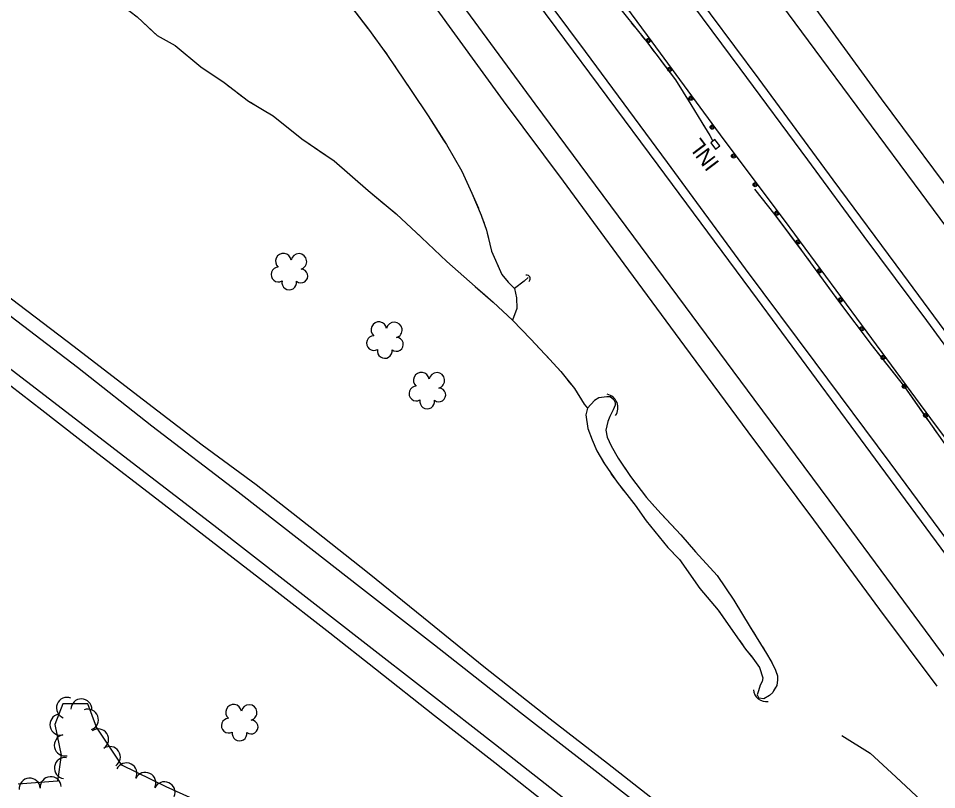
# Model space of a CAD drawing. Extents: x 353423 to 364002, y 127000 to 201942.
# Drawn here: x 359114.8 to 359462, y 132214.1 to 132505.9 of the extents above; entities that cross this region are included whole.
import ezdxf

# ---------------------------------------------------------------- set-up
doc = ezdxf.new("R2010")
doc.units = 0
for name, color, linetype in [('E_DTM_SlopeBottom', 7, 'Continuous'), ('E_DTM_SlopeTop', 7, 'Continuous'), ('E_FEN_Generic', 7, 'Continuous'), ('E_MISCPROP', 7, 'Continuous'), ('E_STRUCT_WingWall', 7, 'Continuous')]:
    doc.layers.add(name, color=color, linetype=linetype)

msp = doc.modelspace()

# ---------------------------------------------------------------- linework, layer by layer
at = {"layer": 'E_DTM_SlopeBottom'}
msp.add_lwpolyline([(359378.4, 132456.37), (359379.99, 132457.59), (359378.17, 132459.97), (359376.58, 132458.75), (359378.4, 132456.37)], dxfattribs=at)
for centre, major_axis, ratio, start_param, end_param in [((359305.94, 132406.81), (2.25, 1.21), 0.655809, 5.356084, 7.210314), ((359335.71, 132358.33), (5.43, 2.16), 0.925323, 5.356084, 7.210314), ((359396.99, 132251.56), (3.48, -2.74), 0.891301, 3.785288, 5.639518)]:
    msp.add_ellipse(centre, major_axis=major_axis, ratio=ratio, start_param=start_param, end_param=end_param, dxfattribs=at)
at = {"layer": 'E_DTM_SlopeTop'}
for points in [[(359474.16, 132252.13), (359447.44, 132288.27), (359421.33, 132323.61), (359393.02, 132361.87), (359367.01, 132396.88), (359341.66, 132431.05), (359310.22, 132473.47), (359284.33, 132508.7), (359257.38, 132544.78), (359228.53, 132583.99), (359196.32, 132627.31), (359174.81, 132656.31)], [(359263.38, 132654.75), (359286.04, 132624.28), (359310.67, 132591.18), (359333, 132560.77), (359362.79, 132520.43), (359387.54, 132486.88), (359413.22, 132452.38), (359434.5, 132423.37), (359458.15, 132391.51), (359482.94, 132357.62)], [(359266.31, 132656.28), (359289.8, 132624.64), (359318.05, 132586.48), (359345.32, 132549.51), (359367.21, 132520), (359394.7, 132482.86), (359422.79, 132444.71), (359449.12, 132409.2), (359470.8, 132379.85)], [(359296.04, 132656.2), (359327.36, 132613.62), (359357.21, 132573.34), (359387.83, 132532.04), (359420.96, 132487.16), (359453.44, 132443.29), (359480.05, 132407.27), (359517.09, 132357.33), (359543.42, 132321.88), (359571.35, 132284.17), (359599.99, 132245.46), (359627.75, 132207.82), (359655.85, 132169.95), (359684.1, 132131.8), (359713.89, 132091.57), (359740.72, 132055.1), (359769.42, 132016.5), (359798.55, 131977.39), (359823.57, 131943.56), (359849.91, 131908.1), (359879.42, 131867.94), (359910.1, 131826.75), (359934.24, 131793.99), (359949.98, 131772.5)], [(359462.18, 132253.26), (359440.56, 132282.21), (359415.54, 132316.21), (359390.79, 132349.42), (359366.82, 132381.8), (359343.78, 132412.99), (359320.84, 132444.24), (359298.24, 132474.65), (359272.13, 132510.55), (359248.7, 132541.75), (359217.42, 132584.16), (359183.41, 132629.94), (359165.74, 132653.57)], [(359894.52, 131723.73), (359866.32, 131761.93), (359834.77, 131804.35), (359801.8, 131849.06), (359771.18, 131890.36), (359741.61, 131930.36), (359706.83, 131977.37), (359677.25, 132017.15), (359645.21, 132060.41), (359616.57, 132099.29), (359584.47, 132142.49), (359551.44, 132186.98), (359516.16, 132234.78), (359477.26, 132287.18), (359438.91, 132339.08), (359394.26, 132399.62), (359356.73, 132450.28), (359318.1, 132502.23), (359283.37, 132549.19), (359243.7, 132602.83), (359207.65, 132651.41)], [(359475.08, 132296.24), (359444.41, 132337.76), (359416.04, 132375.8), (359389.76, 132411.14), (359360.24, 132451.31), (359329.25, 132493.33), (359297.64, 132535.64), (359266.31, 132578), (359238.66, 132615.31), (359211.44, 132651.89)], [(359309.85, 132653.31), (359335.04, 132619.76), (359362.24, 132582.12), (359391.05, 132543.46), (359417.28, 132507.95), (359441.03, 132475.41), (359472.91, 132432.6)], [(359361.04, 132199.32), (359331.68, 132222.12), (359304.63, 132243.17), (359272.12, 132268.79), (359243.69, 132290.86), (359221.28, 132308.3), (359197.93, 132326.58), (359165.25, 132351.64), (359137.1, 132373.82), (359104.97, 132398.27), (359080.18, 132417.51), (359049.5, 132441.77), (359022.73, 132462.6), (358988.17, 132489.46), (358963.12, 132509.93)], [(359362.14, 132204.68), (359337.58, 132224.04), (359315.83, 132240.8), (359290.71, 132260.61), (359267.98, 132279.05), (359247.45, 132295.75), (359226.87, 132312.05), (359204.62, 132329.38), (359184.24, 132344.4), (359158.24, 132364.38), (359135.83, 132381.6), (359112.2, 132399.66), (359091.28, 132415.7), (359064.84, 132436.35), (359043.48, 132453.05), (359018.19, 132472.64), (358995.41, 132491.36), (358974.05, 132508.23)], [(359129.84, 132359.34), (359105.72, 132377.69), (359074.25, 132402.02), (359040.02, 132428.21), (359020.75, 132442.05), (358995.77, 132459.18), (358965.55, 132479.82), (358940.89, 132495.45), (358934.19, 132499.08), (358928.93, 132500.98), (358924.1, 132502.25), (358914.15, 132503.36), (358906.07, 132503.22), (358894.98, 132501.84), (358886.27, 132498.87), (358875.81, 132494.25)], [(359123.6, 132357.65), (359103.9, 132372.83), (359081.87, 132389.71), (359059.29, 132406.87), (359037.76, 132423.3), (359017.21, 132438.55), (358990.31, 132457.43), (358976.55, 132466.87), (358963.06, 132475.64), (358947.97, 132485.38), (358940.6, 132487.85), (358923, 132492.32), (358914.61, 132494.03), (358905.27, 132495.02), (358896.59, 132495), (358889.12, 132493.97), (358880.58, 132491.78)], [(359478.3, 132080.28), (359457.67, 132097.26), (359436.26, 132114.46), (359411.36, 132133.65), (359385.36, 132153.64), (359361.35, 132172.71), (359342.47, 132187.44), (359319.72, 132204.6), (359294.89, 132224.24), (359272.09, 132242.07), (359249.74, 132259.67), (359232.52, 132273.27), (359211.48, 132289.69), (359190.45, 132305.89), (359167.1, 132324.01), (359144.74, 132341.17), (359123.6, 132357.65)], [(359471.36, 132093.36), (359448.96, 132111.3), (359426.1, 132129.02), (359406.4, 132144.54), (359379.62, 132165.25), (359354.79, 132184.61), (359324.59, 132208.03), (359295.17, 132231), (359270.61, 132250.19), (359244, 132270.84), (359216.07, 132292.68), (359188.64, 132314.02), (359159.38, 132336.48), (359129.84, 132359.34)]]:
    msp.add_lwpolyline(points, dxfattribs=at)
at = {"layer": 'E_FEN_Generic'}
msp.add_lwpolyline([(359196.42, 132203.54), (359170.6, 132215.12), (359153.9, 132223.35), (359144.29, 132237.75), (359141.05, 132246.52), (359131.55, 132246.62), (359128.55, 132238.78), (359130.99, 132227.11), (359129.52, 132217.27), (359114.69, 132216.23)], dxfattribs=at)
for centre, radius, start, end in [((359214.95, 132413.98), 2.97, 8.541, 229.7749), ((359220.81, 132413.88), 2.97, 286.1918, 169.1651), ((359213.11, 132408.93), 2.78, 91.5119, 299.2849), ((359221.58, 132408.41), 2.61, 230.8971, 88.8297), ((359217.19, 132405.94), 2.78, 168.1889, 9.2), ((359251.07, 132388.08), 2.97, 8.541, 229.7749), ((359256.92, 132387.98), 2.97, 286.1918, 169.1651), ((359249.22, 132383.03), 2.78, 91.5119, 299.2849), ((359257.7, 132382.51), 2.61, 230.8971, 88.8297), ((359253.3, 132380.04), 2.78, 168.1889, 9.2), ((359267.12, 132368.98), 2.97, 8.541, 229.7749), ((359272.97, 132368.88), 2.97, 286.1918, 169.1651), ((359265.27, 132363.93), 2.78, 91.5119, 299.2849), ((359273.75, 132363.41), 2.61, 230.8971, 88.8297), ((359269.35, 132360.94), 2.78, 168.1889, 9.2), ((359133.17, 132245.01), 4, 69.1116, 249.0963), ((359138.59, 132244.45), 4, 359.3941, 179.3788), ((359196.14, 132243.36), 2.97, 8.5418, 229.7756), ((359201.99, 132243.26), 2.97, 286.1926, 169.1658), ((359130.71, 132238.69), 4, 101.8337, 281.8184), ((359141.02, 132240.57), 4, 290.3186, 110.3033), ((359194.29, 132238.31), 2.78, 91.5126, 299.2856), ((359202.77, 132237.79), 2.61, 230.8978, 88.8304), ((359132.35, 132230.86), 4, 101.8337, 281.8184), ((359144.89, 132233.08), 4, 303.7129, 123.6976), ((359198.38, 132235.32), 2.78, 168.1897, 9.2007), ((359149.33, 132226.43), 4, 303.7129, 123.6976), ((359132.38, 132222.24), 4, 81.4734, 261.4581), ((359155.58, 132220.19), 4, 333.7721, 153.7568), ((359162.75, 132216.65), 4, 333.7721, 153.7568), ((359119.03, 132214.44), 4, 4.0207, 184.0054), ((359127.01, 132215), 4, 4.0207, 184.0054), ((359170, 132213.09), 4, 335.8541, 155.8388)]:
    msp.add_arc(centre, radius, start, end, dxfattribs=at)
at = {"layer": 'E_MISCPROP'}
msp.add_lwpolyline([(359794.82, 131895.17), (359785.88, 131912.02), (359777.23, 131925.64), (359764.95, 131943.08), (359744.59, 131970.35), (359715.45, 132008.96), (359684.89, 132050.81), (359652.25, 132094.96), (359619.98, 132138.39), (359582.9, 132188.54), (359551.14, 132232.24), (359516.07, 132278.98), (359488.15, 132316.91), (359461.53, 132352.04), (359435.69, 132387.15), (359404.53, 132429.46), (359381.64, 132459.87), (359354.43, 132496.95), (359323.55, 132538.97), (359304.01, 132565.28), (359269, 132611.91), (359258.9, 132624.99)], dxfattribs=at)
msp.add_lwpolyline([(359794.82, 131895.17), (359785.88, 131912.02), (359777.23, 131925.64), (359764.95, 131943.08), (359744.59, 131970.35), (359715.45, 132008.96), (359684.89, 132050.81), (359652.25, 132094.96), (359619.98, 132138.39), (359582.9, 132188.54), (359551.14, 132232.24), (359516.07, 132278.98), (359488.15, 132316.91), (359461.53, 132352.04), (359435.69, 132387.15), (359404.53, 132429.46), (359381.64, 132459.87), (359354.43, 132496.95), (359323.55, 132538.97), (359304.01, 132565.28), (359269, 132611.91), (359258.9, 132624.99)], dxfattribs=at)
for centre, radius in [((359353.04, 132497.51), 0.79), ((359353.02, 132497.54), 0.398), ((359361.07, 132486.57), 0.79), ((359361.04, 132486.61), 0.398), ((359369.09, 132475.64), 0.79), ((359369.07, 132475.67), 0.398), ((359377.11, 132464.7), 0.79), ((359377.09, 132464.74), 0.398), ((359385.21, 132453.81), 0.79), ((359385.19, 132453.85), 0.398), ((359393.37, 132442.97), 0.79), ((359393.34, 132443.01), 0.398), ((359401.52, 132432.14), 0.79), ((359401.5, 132432.17), 0.398), ((359409.59, 132421.25), 0.79), ((359409.57, 132421.28), 0.398), ((359417.64, 132410.33), 0.79), ((359417.61, 132410.36), 0.398), ((359425.68, 132399.41), 0.79), ((359425.66, 132399.44), 0.398), ((359433.73, 132388.49), 0.79), ((359433.7, 132388.52), 0.398), ((359441.76, 132377.56), 0.79), ((359441.74, 132377.6), 0.398), ((359449.8, 132366.64), 0.79), ((359449.78, 132366.67), 0.398), ((359457.84, 132355.71), 0.79), ((359457.81, 132355.75), 0.398)]:
    msp.add_circle(centre, radius, dxfattribs=at)
at = {"layer": 'E_STRUCT_WingWall'}
for points in [[(359223.21, 132651.88), (359231.17, 132641.88), (359240.28, 132629.43), (359251.38, 132616.34), (359263.26, 132603.08), (359275.21, 132586.2), (359283.87, 132573.52), (359293.82, 132561.73), (359302.57, 132552.29), (359312.44, 132543.89), (359318.41, 132539.37), (359328.24, 132527.58), (359339.88, 132512.42), (359351.85, 132497.6), (359363.22, 132482.62), (359369.07, 132473.32), (359373.23, 132466.42), (359376.18, 132461.49), (359377.33, 132459.42)], [(359229.05, 132524.84), (359231.39, 132521.79), (359239.14, 132512.19), (359246.95, 132502.02)], [(359143.56, 132518.52), (359145.03, 132517.16), (359151.77, 132512.52), (359159.66, 132506.37), (359166.15, 132500.42)], [(359239.14, 132512.19), (359247.15, 132501.75), (359254.12, 132492.22), (359257.51, 132487.17), (359263.48, 132478.2), (359269.67, 132468.95), (359276.63, 132458.19), (359282.42, 132448.11), (359286.23, 132439.77), (359289.81, 132431.44), (359291.75, 132425.74), (359293.62, 132417.82), (359297.59, 132408.93), (359299.95, 132406.01), (359302.37, 132403.65), (359303.17, 132400.19), (359303.24, 132396.07), (359301.64, 132391.64)], [(359159.66, 132506.37), (359167.27, 132499.39), (359174.07, 132495.64), (359183.73, 132487.47), (359192.57, 132481.59), (359201.84, 132474.47), (359211.14, 132469.03), (359221.89, 132460.23), (359234.22, 132451.92), (359247.07, 132440.76), (359257.66, 132431.91), (359267.19, 132422.96), (359276.72, 132413.84), (359287.53, 132404.43), (359294.26, 132398.46), (359301.64, 132391.64), (359308.58, 132384.44), (359315.57, 132376.96), (359319.86, 132372.3), (359325.02, 132365.84), (359328.74, 132359.9), (359329.92, 132358.44)], [(359346.53, 132504.19), (359347.79, 132502.64)], [(359166.15, 132500.42), (359167.27, 132499.39), (359174.07, 132495.64), (359183.73, 132487.47), (359189.61, 132483.56)], [(359249.31, 132498.79), (359250.49, 132497.18)], [(359350.3, 132499.52), (359351.56, 132497.97)], [(359252.85, 132493.95), (359254.03, 132492.33)], [(359353.98, 132494.79), (359355.19, 132493.2)], [(359256.27, 132489.02), (359257.39, 132487.36)], [(359357.61, 132490.01), (359363.22, 132482.62), (359369.07, 132473.32), (359373.23, 132466.42), (359373.58, 132465.84)], [(359192.92, 132481.32), (359194.51, 132480.1)], [(359259.6, 132484.03), (359263.48, 132478.2), (359269.67, 132468.95), (359275.57, 132459.83)], [(359197.68, 132477.67), (359199.27, 132476.45)], [(359202.49, 132474.09), (359204.22, 132473.08)], [(359207.67, 132471.06), (359211.14, 132469.03), (359221.89, 132460.23), (359231.09, 132454.03)], [(359373.58, 132465.84), (359376.18, 132461.49), (359377.33, 132459.42)], [(359275.57, 132459.83), (359276.63, 132458.19), (359282.42, 132448.11), (359286.23, 132439.77), (359288.7, 132434.02)], [(359231.09, 132454.03), (359234.22, 132451.92), (359247.07, 132440.76), (359253.36, 132435.5)], [(359393.16, 132441.28), (359400.85, 132431.51), (359411.93, 132416.7), (359424.94, 132398.91), (359437.67, 132382.02), (359449.8, 132366.42), (359467.46, 132341.35)], [(359393.16, 132441.28), (359400.85, 132431.51), (359410.78, 132418.24)], [(359256.43, 132432.93), (359257.66, 132431.91), (359257.95, 132431.63)], [(359260.87, 132428.9), (359262.32, 132427.53)], [(359290.2, 132430.31), (359290.84, 132428.42)], [(359265.24, 132424.79), (359266.7, 132423.42)], [(359292.02, 132424.6), (359292.48, 132422.65)], [(359269.59, 132420.66), (359276.72, 132413.84), (359287.53, 132404.43), (359291.12, 132401.24)], [(359293.4, 132418.76), (359293.62, 132417.82), (359294.04, 132416.88)], [(359413.16, 132415.02), (359414.34, 132413.41)], [(359295.67, 132413.22), (359297.59, 132408.93), (359299.95, 132406.01), (359302.37, 132403.65), (359303.17, 132400.19), (359303.24, 132396.07), (359301.64, 132391.64)], [(359416.7, 132410.18), (359417.88, 132408.57)], [(359307.49, 132407.77), (359305.98, 132406.4), (359302.37, 132403.65)], [(359307.49, 132407.77), (359305.98, 132406.4), (359302.37, 132403.65)], [(359420.24, 132405.34), (359421.42, 132403.72)], [(359291.12, 132401.24), (359294.26, 132398.46), (359301.64, 132391.64), (359308.58, 132384.44), (359311.83, 132380.96)], [(359423.78, 132400.49), (359424.94, 132398.91), (359437.67, 132382.02), (359441.28, 132377.37)], [(359314.56, 132378.04), (359315.57, 132376.96), (359315.92, 132376.58)], [(359441.28, 132377.37), (359449.8, 132366.42), (359458.51, 132354.05)], [(359318.63, 132373.63), (359319.86, 132372.3), (359319.98, 132372.15)], [(359322.47, 132369.03), (359323.72, 132367.47)], [(359326.04, 132364.21), (359328.74, 132359.9), (359329.92, 132358.44)], [(359339.92, 132361.56), (359338.48, 132362.69), (359337.32, 132362.71), (359334.31, 132362.29), (359332.57, 132361.36), (359329.92, 132358.44), (359329.28, 132355.83), (359330.12, 132350.7), (359331.69, 132346.4), (359333.54, 132342.21), (359336.38, 132337.33), (359341.15, 132330.38), (359348.01, 132321.68), (359352.12, 132315.79), (359360.36, 132305.69), (359364.71, 132301.13), (359372.44, 132290.19), (359379.41, 132282), (359385.78, 132272.8), (359389.73, 132267.3), (359392.53, 132263.88), (359395, 132260.34), (359396.29, 132256.43), (359396.05, 132254.99), (359395.26, 132253.66), (359394.62, 132251.5), (359394.16, 132249.94), (359394.76, 132248.71)], [(359339.92, 132361.56), (359338.48, 132362.69), (359337.32, 132362.71), (359334.31, 132362.29), (359332.57, 132361.36), (359329.92, 132358.44), (359329.28, 132355.83), (359330.12, 132350.7), (359331.69, 132346.4), (359333.54, 132342.21), (359333.54, 132342.2)], [(359339.92, 132361.56), (359340.47, 132360.56), (359340.4, 132359.55), (359339.71, 132357.73), (359338.46, 132355.24), (359337.6, 132353.3), (359336.96, 132350.07), (359337.43, 132347.4), (359338.95, 132344.1), (359341.52, 132339.45), (359346.18, 132332.61), (359352.27, 132324.64), (359357.72, 132318.52), (359365.31, 132310.48), (359370.86, 132304.07), (359379.06, 132295.08), (359385.31, 132285.77), (359391.54, 132275.52), (359395.37, 132269.3), (359397.61, 132265.66), (359399.25, 132262.86), (359400.95, 132259.67), (359401.81, 132257.15), (359401.79, 132255.59), (359401.55, 132253.54), (359400.36, 132251.43), (359400.02, 132250.88), (359398.78, 132249.73), (359396.6, 132248.41), (359394.76, 132248.71)], [(359339.92, 132361.56), (359340.47, 132360.56), (359340.4, 132359.55), (359339.71, 132357.73), (359338.46, 132355.24), (359337.6, 132353.3), (359336.96, 132350.07), (359337.43, 132347.4), (359338.95, 132344.1), (359341.52, 132339.45), (359344.36, 132335.28)], [(359460.81, 132350.78), (359461.96, 132349.15)], [(359335.55, 132338.74), (359336.38, 132337.33), (359336.59, 132337.03)], [(359338.85, 132333.73), (359339.98, 132332.08)], [(359346.64, 132332), (359347.86, 132330.41)], [(359342.35, 132328.86), (359343.59, 132327.29)], [(359350.29, 132327.24), (359351.5, 132325.65)], [(359346.06, 132324.15), (359348.01, 132321.68), (359352.12, 132315.79), (359360.36, 132305.69), (359364.25, 132301.61)], [(359354.09, 132322.6), (359355.42, 132321.1)], [(359358.09, 132318.12), (359365.31, 132310.48), (359370.86, 132304.07), (359377.6, 132296.68)], [(359364.25, 132301.61), (359364.71, 132301.13), (359372.44, 132290.19), (359379.41, 132282), (359381.79, 132278.56)], [(359377.6, 132296.68), (359379.06, 132295.08), (359385.31, 132285.77), (359391.54, 132275.52), (359393.44, 132272.43)], [(359384.07, 132275.27), (359385.21, 132273.62)], [(359387.53, 132270.36), (359388.69, 132268.74)], [(359395.54, 132269.02), (359396.59, 132267.32)], [(359391.14, 132265.58), (359392.4, 132264.03)], [(359398.65, 132263.89), (359399.25, 132262.86), (359399.63, 132262.15)], [(359394.71, 132260.76), (359395, 132260.34), (359396.29, 132256.43), (359396.05, 132254.99), (359395.26, 132253.66), (359394.62, 132251.5), (359394.16, 132249.94), (359394.76, 132248.71)], [(359401.33, 132258.54), (359401.81, 132257.15), (359401.8, 132256.62)], [(359401.1, 132252.75), (359400.36, 132251.43), (359400.02, 132250.88), (359398.78, 132249.73), (359396.6, 132248.41), (359394.76, 132248.71)], [(359426.12, 132234.57), (359436.9, 132227.89), (359446.54, 132218.99), (359458.12, 132208.07), (359471.88, 132194.01), (359482.56, 132182.7), (359497.11, 132164.74), (359511.23, 132147.05), (359525.51, 132129.2), (359537.21, 132115.05), (359550.4, 132098.88), (359564.4, 132081.31), (359579.23, 132062.33), (359590.6, 132048.13), (359598.18, 132038.87), (359604.56, 132031.28), (359607.74, 132027.35), (359609.28, 132025.33), (359611.31, 132022.92)], [(359426.12, 132234.57), (359436.9, 132227.89), (359446.54, 132218.99), (359448.87, 132216.8)]]:
    msp.add_lwpolyline(points, dxfattribs=at)

# ---------------------------------------------------------------- texts
at = {"layer": 'E_DTM_SlopeBottom'}
msp.add_text('INL', height=6, rotation=127.1174, dxfattribs=at).set_placement((359380.11, 132451.08))

doc.saveas('drawing.dxf')
